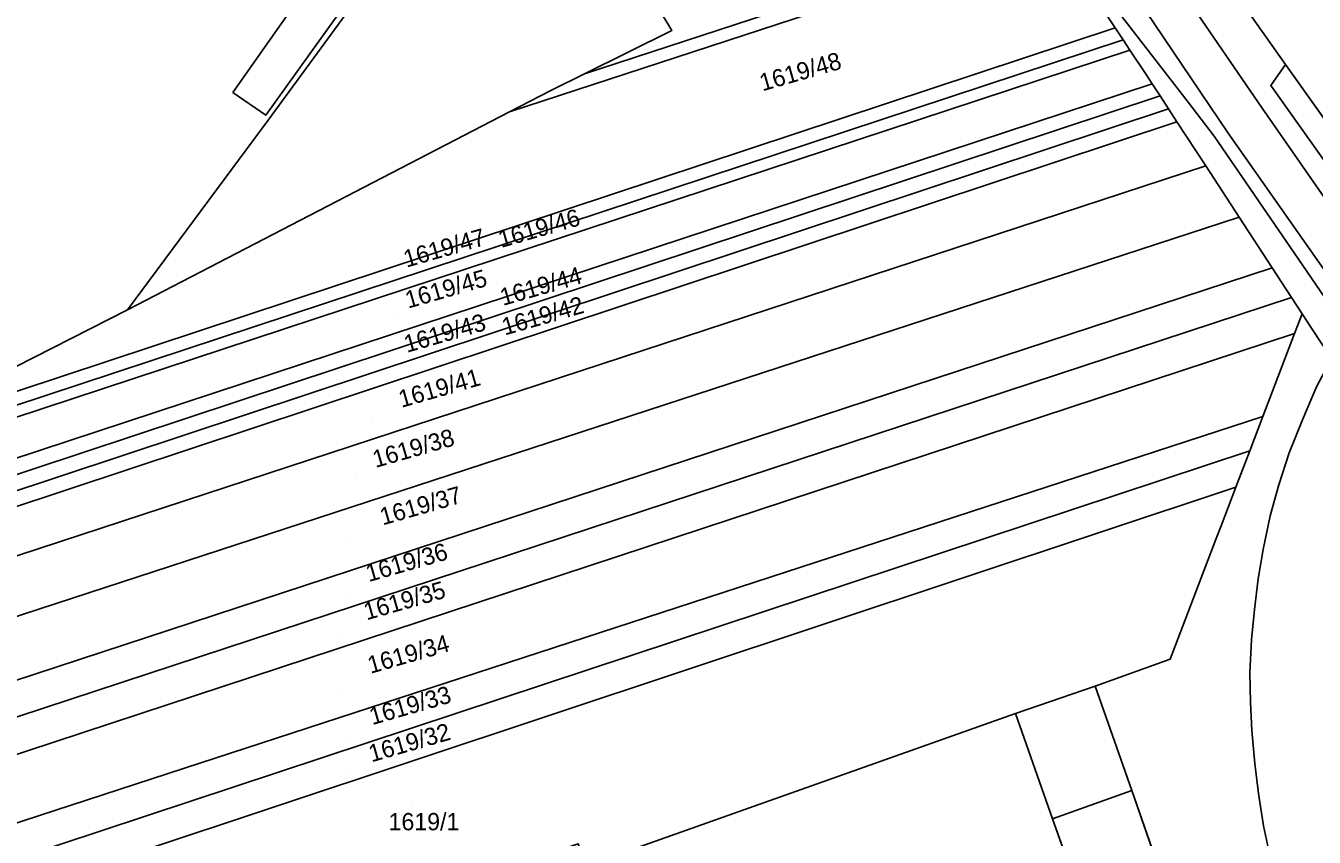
# Model space of a CAD drawing. Extents: x -263943 to -261149, y -1236934 to -1230686.
# Drawn here: x -262127.6 to -261978.7, y -1236625.9 to -1236532.1 of the extents above; entities that cross this region are included whole.
import ezdxf

# ---------------------------------------------------------------- set-up
doc = ezdxf.new("R2010")
doc.units = 0
for name, color, linetype in [('body_kn', 7, 'Continuous'), ('kladpar_druhypozemkov', 7, 'Continuous'), ('kladpar_hranice', 7, 'Continuous'), ('kladpar_parcelnecisla', 7, 'Continuous'), ('kladpar_plochy', 7, 'Continuous'), ('zappar_hrandruhpozemk', 7, 'Continuous')]:
    doc.layers.add(name, color=color, linetype=linetype)

msp = doc.modelspace()

# ---------------------------------------------------------------- linework, layer by layer
at = {"layer": 'body_kn'}
for p, q in [((-262052.97, -1236532.66), (-262052.97, -1236532.66)), ((-262052.97, -1236532.66), (-262052.97, -1236532.66)), ((-262001.73, -1236532.33), (-262001.73, -1236532.33)), ((-262000.82, -1236533.71), (-262000.82, -1236533.71)), ((-262000.03, -1236534.9), (-262000.03, -1236534.9)), ((-261982.05, -1236536.59), (-261982.05, -1236536.59)), ((-261982.05, -1236536.59), (-261982.05, -1236536.59)), ((-262063.05, -1236537.66), (-262063.05, -1236537.66)), ((-261998.17, -1236537.72), (-261998.17, -1236537.72)), ((-262103.67, -1236539.79), (-262103.67, -1236539.79)), ((-262066.94, -1236539.59), (-262066.94, -1236539.59)), ((-262066.94, -1236539.59), (-262066.94, -1236539.59)), ((-261997.46, -1236538.8), (-261997.46, -1236538.8)), ((-261996.55, -1236540.2), (-261996.55, -1236540.2)), ((-261983.75, -1236539), (-261983.75, -1236539)), ((-261995.59, -1236541.69), (-261995.59, -1236541.69)), ((-261993.3, -1236540.93), (-261993.3, -1236540.93)), ((-261984.76, -1236541.62), (-261984.76, -1236541.62)), ((-262099.86, -1236542.42), (-262099.86, -1236542.42)), ((-262099.6, -1236543.02), (-262099.6, -1236543.02)), ((-262071.7, -1236542.05), (-262071.7, -1236542.05)), ((-261994.61, -1236543.19), (-261994.61, -1236543.19)), ((-261988.67, -1236544.49), (-261988.67, -1236544.49)), ((-261990.29, -1236544.87), (-261990.29, -1236544.87)), ((-261991.28, -1236548.29), (-261991.28, -1236548.29)), ((-261987.43, -1236554.2), (-261987.43, -1236554.2)), ((-261980.58, -1236559.08), (-261980.58, -1236559.08)), ((-261983.61, -1236560.07), (-261983.61, -1236560.07)), ((-261981.36, -1236563.52), (-261981.36, -1236563.52)), ((-262115.83, -1236564.91), (-262115.83, -1236564.91)), ((-261980.15, -1236565.38), (-261980.15, -1236565.38)), ((-261979.07, -1236567.03), (-261979.07, -1236567.03)), ((-261981.02, -1236567.67), (-261981.02, -1236567.67)), ((-261984.68, -1236577.25), (-261984.68, -1236577.25)), ((-261980.1, -1236577.64), (-261980.1, -1236577.64)), ((-261986.19, -1236581.21), (-261986.19, -1236581.21)), ((-261981.63, -1236581.45), (-261981.63, -1236581.45)), ((-261987.8, -1236585.43), (-261987.8, -1236585.43)), ((-261982.83, -1236585.17), (-261982.83, -1236585.17)), ((-261983.85, -1236588.73), (-261983.85, -1236588.73)), ((-261989.5, -1236589.9), (-261989.5, -1236589.9)), ((-261990.06, -1236591.36), (-261990.06, -1236591.36)), ((-261984.63, -1236592.63), (-261984.63, -1236592.63)), ((-261985.23, -1236596.01), (-261985.23, -1236596.01)), ((-261985.66, -1236599.57), (-261985.66, -1236599.57)), ((-261986, -1236603.05), (-261986, -1236603.05)), ((-261995.38, -1236605.29), (-261995.38, -1236605.29)), ((-261995.38, -1236605.29), (-261995.38, -1236605.29)), ((-261986.18, -1236606.86), (-261986.18, -1236606.86)), ((-262004.06, -1236608.42), (-262004.06, -1236608.42)), ((-262013.24, -1236611.6), (-262013.24, -1236611.6)), ((-261986.1, -1236610.33), (-261986.1, -1236610.33)), ((-261985.94, -1236613.55), (-261985.94, -1236613.55)), ((-262107.48, -1236617.33), (-262107.48, -1236617.33)), ((-261985.61, -1236617.37), (-261985.61, -1236617.37)), ((-261999.83, -1236620.47), (-261999.83, -1236620.47)), ((-261999.83, -1236620.47), (-261999.83, -1236620.47)), ((-261985.19, -1236620.84), (-261985.19, -1236620.84)), ((-262008.97, -1236623.77), (-262008.97, -1236623.77)), ((-261984.6, -1236624.57), (-261984.6, -1236624.57))]:
    msp.add_line(p, q, dxfattribs=at)
at = {"layer": 'kladpar_druhypozemkov'}
for p, q in [((-262038.27, -1236536.2), (-262038.27, -1236536.2)), ((-261979.79, -1236542.72), (-261979.79, -1236542.72)), ((-262073.99, -1236558.95), (-262073.99, -1236558.95)), ((-262085.4, -1236561.6), (-262085.4, -1236561.6)), ((-262074.21, -1236565.41), (-262074.21, -1236565.41)), ((-262085.1, -1236565.9), (-262085.1, -1236565.9)), ((-262073.6, -1236569.2), (-262073.6, -1236569.2)), ((-262085.9, -1236571.6), (-262085.9, -1236571.6)), ((-262087.7, -1236577.6), (-262087.7, -1236577.6)), ((-262089.4, -1236584.5), (-262089.4, -1236584.5)), ((-262090.7, -1236591.8), (-262090.7, -1236591.8)), ((-262090.7, -1236598), (-262090.7, -1236598)), ((-262091.1, -1236602.6), (-262091.1, -1236602.6)), ((-262091.1, -1236608.8), (-262091.1, -1236608.8)), ((-262090.5, -1236614.7), (-262090.5, -1236614.7)), ((-262090.5, -1236618.7), (-262090.5, -1236618.7)), ((-262082.86, -1236622.18), (-262082.86, -1236622.18))]:
    msp.add_line(p, q, dxfattribs=at)
at = {"layer": 'kladpar_hranice'}
msp.add_line((-261982.05, -1236536.59), (-261971.14, -1236551.93), dxfattribs=at)
for points in [[(-261888.92, -1236638.74), (-261904.59, -1236628.26), (-261910.21, -1236624.49), (-261931.19, -1236611.19), (-261937.71, -1236605.8), (-261948.36, -1236596.98), (-261962.84, -1236585.02), (-261973.49, -1236569.45), (-261980.58, -1236559.08), (-261990.29, -1236544.87), (-261993.3, -1236540.93), (-262000.3, -1236531.86), (-262009.39, -1236520.08), (-262011.82, -1236516.94), (-262018.59, -1236508.17), (-262022.36, -1236503.27), (-262026.51, -1236499.28), (-262038.72, -1236488.37), (-262051.06, -1236477.36), (-262055.36, -1236474.18), (-262083.03, -1236454.97), (-262101.17, -1236442.04), (-262126.74, -1236423.83)], [(-262126.74, -1236423.83), (-262101.17, -1236442.04), (-262083.03, -1236454.97), (-262055.36, -1236474.18), (-262051.06, -1236477.36), (-262038.72, -1236488.37), (-262026.51, -1236499.28), (-262022.36, -1236503.27), (-262018.59, -1236508.17), (-262011.82, -1236516.94), (-262009.39, -1236520.08), (-262000.3, -1236531.86), (-261993.3, -1236540.93), (-261990.29, -1236544.87), (-261980.58, -1236559.08), (-261973.49, -1236569.45), (-261962.84, -1236585.02), (-261948.36, -1236596.98), (-261937.71, -1236605.8), (-261931.19, -1236611.19), (-261910.21, -1236624.49), (-261904.59, -1236628.26), (-261888.92, -1236638.74)], [(-262061.86, -1236481.17), (-262063.93, -1236486.54), (-262065.57, -1236490.78), (-262068.65, -1236498.74), (-262070.22, -1236502.83), (-262070.26, -1236502.92), (-262099.6, -1236543.02), (-262115.83, -1236564.91), (-262137.52, -1236575.94)], [(-262064.81, -1236512.3), (-262062.5, -1236516.27), (-262059.35, -1236521.69), (-262056.8, -1236526.08), (-262055.35, -1236528.56), (-262054.06, -1236530.78), (-262052.97, -1236532.66), (-262063.05, -1236537.66), (-262066.94, -1236539.59), (-262071.7, -1236542.05), (-262115.83, -1236564.91), (-262099.6, -1236543.02), (-262070.26, -1236502.92), (-262068.86, -1236505.33), (-262067.42, -1236507.81), (-262064.81, -1236512.3)], [(-262052.97, -1236532.66), (-262054.06, -1236530.78), (-262013.56, -1236517.51), (-262010.96, -1236520.59), (-262063.05, -1236537.66), (-262052.97, -1236532.66)], [(-262066.94, -1236539.59), (-262063.05, -1236537.66), (-262010.96, -1236520.59), (-262009.93, -1236521.81), (-262071.7, -1236542.05), (-262066.94, -1236539.59)], [(-262144.58, -1236579.59), (-262137.52, -1236575.94), (-262115.83, -1236564.91), (-262071.7, -1236542.05), (-262009.93, -1236521.81), (-262004.2, -1236528.6), (-262001.73, -1236532.33), (-262144.58, -1236579.59)], [(-261991.81, -1236522.97), (-261991.36, -1236523.5), (-261986.55, -1236530.26), (-261982.05, -1236536.59)], [(-261900.28, -1236636.43), (-261931.27, -1236617.05), (-261946.58, -1236601.68), (-261952.08, -1236596.16), (-261957.74, -1236590.56), (-261974.41, -1236574.09), (-261974.46, -1236574.01), (-261976.76, -1236570.57), (-261979.07, -1236567.03), (-261980.15, -1236565.38), (-261981.36, -1236563.52), (-261983.61, -1236560.07), (-261987.43, -1236554.2), (-261991.28, -1236548.29), (-261994.61, -1236543.19), (-261995.59, -1236541.69), (-261996.55, -1236540.2), (-261997.46, -1236538.8), (-261998.17, -1236537.72), (-262000.03, -1236534.9), (-262000.82, -1236533.71), (-262001.73, -1236532.33), (-262004.2, -1236528.6)], [(-262144.58, -1236579.59), (-262001.73, -1236532.33), (-262000.82, -1236533.71), (-262153.29, -1236584.08), (-262144.58, -1236579.59)], [(-262153.29, -1236584.08), (-262000.82, -1236533.71), (-262000.03, -1236534.9), (-262160.57, -1236587.84), (-262153.29, -1236584.08)], [(-262187.02, -1236601.31), (-262160.97, -1236588.05), (-262160.57, -1236587.84), (-262000.03, -1236534.9), (-261998.17, -1236537.72), (-261997.46, -1236538.8), (-262187.02, -1236601.31)], [(-261982.05, -1236536.59), (-261983.75, -1236539), (-261972.78, -1236554.43), (-261971.14, -1236551.93)], [(-261971.14, -1236551.93), (-261972.78, -1236554.43), (-261983.75, -1236539), (-261982.05, -1236536.59)], [(-262201.24, -1236608.55), (-262198.09, -1236606.95), (-261996.55, -1236540.2), (-261995.59, -1236541.69), (-262208.75, -1236612.39), (-262201.24, -1236608.55)], [(-262187.02, -1236601.31), (-261997.46, -1236538.8), (-261996.55, -1236540.2), (-262198.09, -1236606.95), (-262187.02, -1236601.31)], [(-262208.96, -1236612.5), (-262208.75, -1236612.39), (-261995.59, -1236541.69), (-261994.61, -1236543.19), (-262208.38, -1236614.1), (-262208.96, -1236612.5)], [(-262134.46, -1236591.35), (-262207.86, -1236615.54), (-262208.38, -1236614.1), (-261994.61, -1236543.19), (-261991.28, -1236548.29), (-262133.35, -1236594.91), (-262134.46, -1236591.35)], [(-262181.05, -1236610.57), (-262133.35, -1236594.91), (-261991.28, -1236548.29), (-261987.43, -1236554.2), (-262179.28, -1236616.91), (-262181.05, -1236610.57)], [(-262204.44, -1236625.03), (-262179.28, -1236616.91), (-261987.43, -1236554.2), (-261983.61, -1236560.07), (-262201.99, -1236631.8), (-262204.37, -1236625.22), (-262204.44, -1236625.03)], [(-262201.99, -1236631.8), (-261983.61, -1236560.07), (-261981.36, -1236563.52), (-262200.6, -1236635.67), (-262201.99, -1236631.8)], [(-262199.2, -1236639.55), (-262200.6, -1236635.67), (-261981.36, -1236563.52), (-261980.15, -1236565.38), (-261981.02, -1236567.67), (-262199.2, -1236639.55)], [(-261995.73, -1236632.18), (-261999.83, -1236620.47), (-262004.06, -1236608.42), (-261995.38, -1236605.29), (-261990.06, -1236591.36), (-261989.5, -1236589.9), (-261987.8, -1236585.43), (-261986.19, -1236581.21), (-261984.68, -1236577.25), (-261981.02, -1236567.67), (-261980.15, -1236565.38), (-261979.07, -1236567.03), (-261976.76, -1236570.57)], [(-262196.7, -1236646.45), (-262199.2, -1236639.55), (-261981.02, -1236567.67), (-261984.68, -1236577.25), (-262107.48, -1236617.33), (-262196.7, -1236646.45)], [(-262196.7, -1236646.45), (-262107.48, -1236617.33), (-261984.68, -1236577.25), (-261986.19, -1236581.21), (-262195.28, -1236650.4), (-262196.7, -1236646.45)], [(-262195.28, -1236650.4), (-261986.19, -1236581.21), (-261987.8, -1236585.43), (-262193.98, -1236653.99), (-262195.28, -1236650.4)], [(-261995.38, -1236605.29), (-262004.06, -1236608.42), (-262013.24, -1236611.6), (-262059.73, -1236628.06), (-262062.97, -1236629.1), (-262063.76, -1236626.66), (-262157.61, -1236657.57), (-262158.86, -1236653.69), (-262109.4, -1236637.8), (-262110.74, -1236633.76), (-262191.87, -1236659.93), (-262192.68, -1236657.6), (-262193.98, -1236653.99), (-261987.8, -1236585.43), (-261989.5, -1236589.9), (-261990.06, -1236591.36), (-261995.38, -1236605.29)], [(-261991.81, -1236663.23), (-261996.54, -1236664.88), (-262006.76, -1236636.05), (-262004.86, -1236635.38), (-262008.97, -1236623.77), (-262013.24, -1236611.6), (-262004.06, -1236608.42), (-261999.83, -1236620.47), (-261995.73, -1236632.18), (-261994.37, -1236631.67), (-261984.24, -1236660.58), (-261991.81, -1236663.23)], [(-262059.73, -1236628.06), (-262013.24, -1236611.6), (-262008.97, -1236623.77), (-262004.86, -1236635.38)]]:
    msp.add_lwpolyline(points, dxfattribs=at)
at = {"layer": 'kladpar_plochy'}
for p, q in [((-261981.02, -1236567.67), (-261980.15, -1236565.38)), ((-261980.15, -1236565.38), (-261979.07, -1236567.03)), ((-261979.07, -1236567.03), (-261976.76, -1236570.57)), ((-261984.68, -1236577.25), (-261981.02, -1236567.67)), ((-261986.19, -1236581.21), (-261984.68, -1236577.25)), ((-261987.8, -1236585.43), (-261986.19, -1236581.21)), ((-261989.5, -1236589.9), (-261987.8, -1236585.43)), ((-261990.06, -1236591.36), (-261989.5, -1236589.9)), ((-261995.38, -1236605.29), (-261990.06, -1236591.36)), ((-262004.06, -1236608.42), (-261995.38, -1236605.29)), ((-261999.83, -1236620.47), (-262004.06, -1236608.42)), ((-262059.73, -1236628.06), (-262013.24, -1236611.6)), ((-262013.24, -1236611.6), (-262008.97, -1236623.77)), ((-261995.73, -1236632.18), (-261999.83, -1236620.47)), ((-262008.97, -1236623.77), (-262004.86, -1236635.38))]:
    msp.add_line(p, q, dxfattribs=at)
for points in [[(-261888.92, -1236638.74), (-261904.59, -1236628.26), (-261910.21, -1236624.49), (-261931.19, -1236611.19), (-261937.71, -1236605.8), (-261948.36, -1236596.98), (-261962.84, -1236585.02), (-261973.49, -1236569.45), (-261980.58, -1236559.08), (-261990.29, -1236544.87), (-261993.3, -1236540.93), (-262000.3, -1236531.86), (-262009.39, -1236520.08), (-262011.82, -1236516.94), (-262018.59, -1236508.17), (-262022.36, -1236503.27), (-262026.51, -1236499.28), (-262038.72, -1236488.37), (-262051.06, -1236477.36), (-262055.36, -1236474.18), (-262083.03, -1236454.97), (-262101.17, -1236442.04), (-262126.74, -1236423.83), (-262130.74, -1236419.38)], [(-262070.26, -1236502.92), (-262099.6, -1236543.02), (-262115.83, -1236564.91), (-262137.52, -1236575.94)], [(-261900.28, -1236636.43), (-261931.27, -1236617.05), (-261946.58, -1236601.68), (-261952.08, -1236596.16), (-261957.74, -1236590.56), (-261974.41, -1236574.09), (-261974.46, -1236574.01), (-261976.76, -1236570.57), (-261979.07, -1236567.03), (-261980.15, -1236565.38), (-261981.36, -1236563.52), (-261983.61, -1236560.07), (-261987.43, -1236554.2), (-261991.28, -1236548.29), (-261994.61, -1236543.19), (-261995.59, -1236541.69), (-261996.55, -1236540.2), (-261997.46, -1236538.8), (-261998.17, -1236537.72), (-262000.03, -1236534.9), (-262000.82, -1236533.71), (-262001.73, -1236532.33), (-262004.2, -1236528.6)], [(-261986.55, -1236530.26), (-261982.05, -1236536.59), (-261983.75, -1236539), (-261972.78, -1236554.43), (-261971.14, -1236551.93), (-261961.44, -1236565.56), (-261955.72, -1236571.12), (-261958.12, -1236575.06), (-261947.18, -1236590.44), (-261935.3, -1236599.54), (-261922.35, -1236606.7), (-261902.28, -1236618.63), (-261901.81, -1236617.67), (-261894.01, -1236623.11)], [(-262000.3, -1236531.86), (-261993.3, -1236540.93), (-261990.29, -1236544.87), (-261980.58, -1236559.08), (-261973.49, -1236569.45), (-261962.84, -1236585.02), (-261948.36, -1236596.98), (-261937.71, -1236605.8), (-261931.19, -1236611.19), (-261910.21, -1236624.49), (-261904.59, -1236628.26), (-261888.92, -1236638.74)]]:
    msp.add_lwpolyline(points, dxfattribs=at)
for points in [[(-262064.81, -1236512.3), (-262062.5, -1236516.27), (-262059.35, -1236521.69), (-262056.8, -1236526.08), (-262055.35, -1236528.56), (-262054.06, -1236530.78), (-262052.97, -1236532.66), (-262063.05, -1236537.66), (-262066.94, -1236539.59), (-262071.7, -1236542.05), (-262115.83, -1236564.91), (-262099.6, -1236543.02), (-262070.26, -1236502.92), (-262068.86, -1236505.33), (-262067.42, -1236507.81)], [(-262052.97, -1236532.66), (-262054.06, -1236530.78), (-262013.56, -1236517.51), (-262010.96, -1236520.59), (-262063.05, -1236537.66)], [(-262066.94, -1236539.59), (-262063.05, -1236537.66), (-262010.96, -1236520.59), (-262009.93, -1236521.81), (-262071.7, -1236542.05)], [(-262144.58, -1236579.59), (-262137.52, -1236575.94), (-262115.83, -1236564.91), (-262071.7, -1236542.05), (-262009.93, -1236521.81), (-262004.2, -1236528.6), (-262001.73, -1236532.33)], [(-262144.58, -1236579.59), (-262001.73, -1236532.33), (-262000.82, -1236533.71), (-262153.29, -1236584.08)], [(-262153.29, -1236584.08), (-262000.82, -1236533.71), (-262000.03, -1236534.9), (-262160.57, -1236587.84)], [(-262187.02, -1236601.31), (-262160.97, -1236588.05), (-262160.57, -1236587.84), (-262000.03, -1236534.9), (-261998.17, -1236537.72), (-261997.46, -1236538.8)], [(-261982.05, -1236536.59), (-261971.14, -1236551.93), (-261972.78, -1236554.43), (-261983.75, -1236539)], [(-262201.24, -1236608.55), (-262198.09, -1236606.95), (-261996.55, -1236540.2), (-261995.59, -1236541.69), (-262208.75, -1236612.39)], [(-262187.02, -1236601.31), (-261997.46, -1236538.8), (-261996.55, -1236540.2), (-262198.09, -1236606.95)], [(-262208.96, -1236612.5), (-262208.75, -1236612.39), (-261995.59, -1236541.69), (-261994.61, -1236543.19), (-262208.38, -1236614.1)], [(-262134.46, -1236591.35), (-262207.86, -1236615.54), (-262208.38, -1236614.1), (-261994.61, -1236543.19), (-261991.28, -1236548.29), (-262133.35, -1236594.91)], [(-262181.05, -1236610.57), (-262133.35, -1236594.91), (-261991.28, -1236548.29), (-261987.43, -1236554.2), (-262179.28, -1236616.91)], [(-262204.44, -1236625.03), (-262179.28, -1236616.91), (-261987.43, -1236554.2), (-261983.61, -1236560.07), (-262201.99, -1236631.8), (-262204.37, -1236625.22)], [(-262201.99, -1236631.8), (-261983.61, -1236560.07), (-261981.36, -1236563.52), (-262200.6, -1236635.67)], [(-262199.2, -1236639.55), (-262200.6, -1236635.67), (-261981.36, -1236563.52), (-261980.15, -1236565.38), (-261981.02, -1236567.67)], [(-262196.7, -1236646.45), (-262199.2, -1236639.55), (-261981.02, -1236567.67), (-261984.68, -1236577.25), (-262107.48, -1236617.33)], [(-262196.7, -1236646.45), (-262107.48, -1236617.33), (-261984.68, -1236577.25), (-261986.19, -1236581.21), (-262195.28, -1236650.4)], [(-262195.28, -1236650.4), (-261986.19, -1236581.21), (-261987.8, -1236585.43), (-262193.98, -1236653.99)], [(-261995.38, -1236605.29), (-262004.06, -1236608.42), (-262013.24, -1236611.6), (-262059.73, -1236628.06), (-262062.97, -1236629.1), (-262063.76, -1236626.66), (-262157.61, -1236657.57), (-262158.86, -1236653.69), (-262109.4, -1236637.8), (-262110.74, -1236633.76), (-262191.87, -1236659.93), (-262192.68, -1236657.6), (-262193.98, -1236653.99), (-261987.8, -1236585.43), (-261989.5, -1236589.9), (-261990.06, -1236591.36)], [(-261991.81, -1236663.23), (-261996.54, -1236664.88), (-262006.76, -1236636.05), (-262004.86, -1236635.38), (-262008.97, -1236623.77), (-262013.24, -1236611.6), (-262004.06, -1236608.42), (-261999.83, -1236620.47), (-261995.73, -1236632.18), (-261994.37, -1236631.67), (-261984.24, -1236660.58)]]:
    msp.add_lwpolyline(points, close=True, dxfattribs=at)
at = {"layer": 'zappar_hrandruhpozemk'}
for p, q in [((-262103.67, -1236539.79), (-262086.55, -1236515.49)), ((-261996.59, -1236524.3), (-261984.76, -1236541.62)), ((-261988.67, -1236544.49), (-261999.57, -1236528.37)), ((-261986.1, -1236610.33), (-261985.94, -1236613.55)), ((-261999.83, -1236620.47), (-262008.97, -1236623.77))]:
    msp.add_line(p, q, dxfattribs=at)
for points in [[(-262082.66, -1236518.38), (-262099.86, -1236542.42), (-262103.67, -1236539.79)], [(-261984.76, -1236541.62), (-261966.68, -1236567.67), (-261947.18, -1236590.44), (-261944.53, -1236593.55), (-261925.82, -1236607.4)], [(-261928.46, -1236610.95), (-261947.92, -1236595.83), (-261969.4, -1236571.98), (-261988.67, -1236544.49)], [(-261976.76, -1236570.57), (-261978.48, -1236573.83), (-261980.1, -1236577.64), (-261981.63, -1236581.45), (-261982.83, -1236585.17), (-261983.85, -1236588.73), (-261984.63, -1236592.63), (-261985.23, -1236596.01), (-261985.66, -1236599.57), (-261986, -1236603.05), (-261986.18, -1236606.86), (-261986.1, -1236610.33)], [(-261985.94, -1236613.55), (-261985.61, -1236617.37), (-261985.19, -1236620.84), (-261984.6, -1236624.57), (-261983.68, -1236628.89), (-261981.32, -1236637.79), (-261976.27, -1236656.7), (-261977.54, -1236658.05), (-261979.15, -1236658.89), (-261980.85, -1236659.74), (-261982.63, -1236660.24), (-261984.24, -1236660.58)]]:
    msp.add_lwpolyline(points, dxfattribs=at)

# ---------------------------------------------------------------- texts
at = {"layer": 'kladpar_parcelnecisla'}
for s, p in [('1619/48', (-262042.49, -1236539.68)), ('1619/46', (-262072.67, -1236557.78)), ('1619/47', (-262083.62, -1236560.06)), ('1619/45', (-262083.42, -1236564.79)), ('1619/44', (-262072.47, -1236564.48)), ('1619/42', (-262072.25, -1236567.9)), ('1619/43', (-262083.57, -1236569.9)), ('1619/41', (-262084.19, -1236576.26)), ('1619/38', (-262087.19, -1236583.21)), ('1619/37', (-262086.35, -1236589.85)), ('1619/36', (-262087.97, -1236596.4)), ('1619/35', (-262088.22, -1236600.82)), ('1619/34', (-262087.77, -1236607)), ('1619/33', (-262087.57, -1236612.93)), ('1619/32', (-262087.65, -1236617.23))]:
    msp.add_text(s, height=2, rotation=16, dxfattribs=at).set_placement(p)
msp.add_text('1619/1', height=2, dxfattribs=at).set_placement((-262085.68, -1236625.08))

doc.saveas('drawing.dxf')
